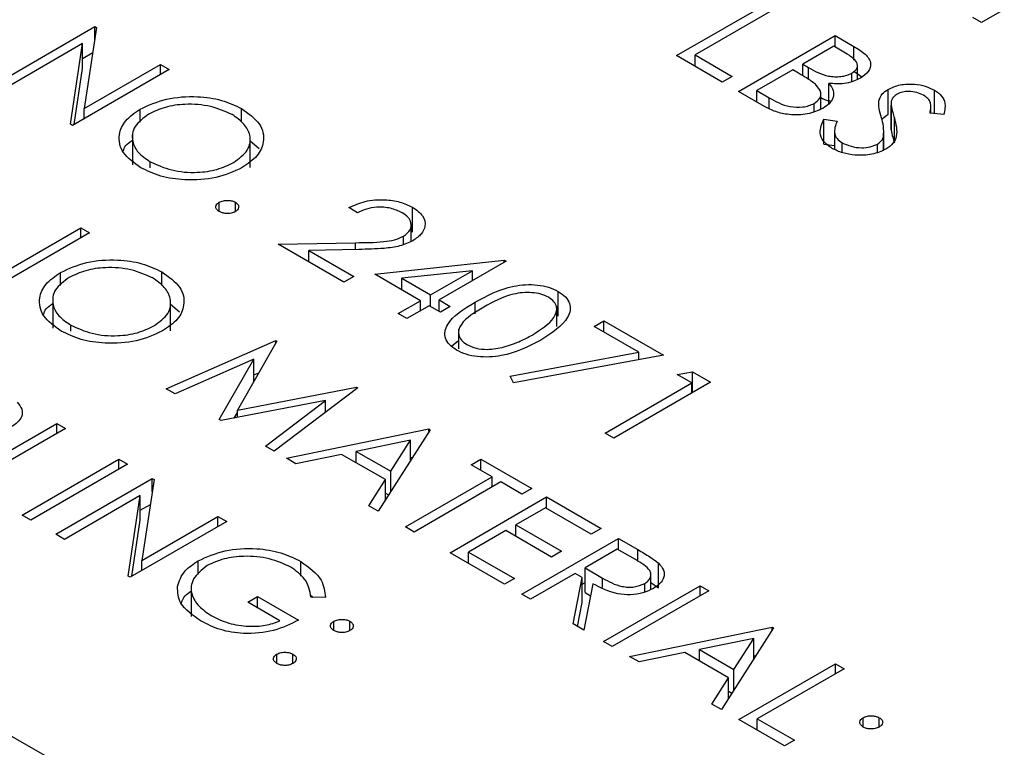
# Model space of a CAD drawing. Header units: inches. Extents: x 1880 to 2363, y -453 to -54.
# Tile 667 of 1056: x 1950.266 to 1950.914, y -149.279 to -148.8. Entities that reach past the tile are written whole.
import ezdxf

# ---------------------------------------------------------------- set-up
doc = ezdxf.new("R2010")
doc.units = ezdxf.units.IN
doc.header["$LTSCALE"] = 0.5
doc.header["$MEASUREMENT"] = 0
doc.layers.add('SID-M-S', color=105, linetype='Continuous')

msp = doc.modelspace()

# ---------------------------------------------------------------- linework, layer by layer
at = {"layer": 'SID-M-S'}
for p, q in [((1945.74474, -146.665), (1954.58358, -151.76756)), ((1950.96259, -148.7652), (1950.89895, -148.80194)), ((1950.69803, -148.82372), (1950.76167, -148.78698)), ((1950.76738, -148.79028), (1950.71027, -148.82325)), ((1950.89895, -148.80194), (1950.89324, -148.79864)), ((1950.25133, -148.84138), (1950.31497, -148.80464)), ((1950.31617, -148.80534), (1950.30813, -148.85852)), ((1950.31497, -148.80464), (1950.31617, -148.80534)), ((1950.31497, -148.81326), (1950.31497, -148.80464)), ((1950.73883, -148.84727), (1950.80247, -148.81053)), ((1950.80247, -148.81053), (1950.81488, -148.8177)), ((1950.80247, -148.81807), (1950.80247, -148.81053)), ((1950.30702, -148.81583), (1950.25704, -148.84468)), ((1950.29899, -148.86889), (1950.30702, -148.81583)), ((1950.30702, -148.83216), (1950.30702, -148.81583)), ((1950.80165, -148.8176), (1950.78125, -148.82937)), ((1950.8094, -148.82207), (1950.80165, -148.8176)), ((1950.81488, -148.82673), (1950.81488, -148.8177)), ((1950.30702, -148.82557), (1950.31369, -148.82171)), ((1950.72822, -148.84115), (1950.69803, -148.82372)), ((1950.71027, -148.82325), (1950.73475, -148.83738)), ((1950.71027, -148.83079), (1950.71027, -148.82325)), ((1950.36393, -148.8329), (1950.30029, -148.86964)), ((1950.30145, -148.86897), (1950.30702, -148.83216)), ((1950.30813, -148.85852), (1950.35821, -148.82961)), ((1950.35821, -148.82961), (1950.36393, -148.8329)), ((1950.35821, -148.8362), (1950.35821, -148.82961)), ((1950.77473, -148.83314), (1950.75107, -148.8468)), ((1950.77851, -148.83533), (1950.77473, -148.83314)), ((1950.78125, -148.82937), (1950.78509, -148.83159)), ((1950.78125, -148.83696), (1950.78125, -148.82937)), ((1950.78509, -148.8394), (1950.78509, -148.83159)), ((1950.81488, -148.83403), (1950.82021, -148.83772)), ((1950.81725, -148.83941), (1950.81725, -148.83038)), ((1950.73475, -148.83738), (1950.72822, -148.84115)), ((1950.81351, -148.84091), (1950.81351, -148.83525)), ((1950.75107, -148.8468), (1950.7592, -148.85149)), ((1950.75107, -148.85434), (1950.75107, -148.8468)), ((1950.79844, -148.85549), (1950.79844, -148.84205)), ((1950.83739, -148.86228), (1950.83739, -148.84595)), ((1950.86792, -148.86195), (1950.86792, -148.84643)), ((1950.75604, -148.85721), (1950.73883, -148.84727)), ((1950.7592, -148.85864), (1950.7592, -148.85149)), ((1950.79312, -148.85897), (1950.79312, -148.84897)), ((1950.30813, -148.86512), (1950.30813, -148.85852)), ((1950.34488, -148.86748), (1950.34488, -148.85897)), ((1950.41166, -148.86756), (1950.41166, -148.85857)), ((1950.78871, -148.86053), (1950.78871, -148.85521)), ((1950.83125, -148.85675), (1950.83125, -148.8536)), ((1950.83933, -148.85569), (1950.83933, -148.87202)), ((1950.83934, -148.87259), (1950.83934, -148.85626)), ((1950.8656, -148.86176), (1950.8656, -148.85731)), ((1950.79516, -148.86562), (1950.80377, -148.86686)), ((1950.79516, -148.88195), (1950.79516, -148.86562)), ((1950.83379, -148.86515), (1950.83739, -148.86228)), ((1950.84155, -148.88119), (1950.84155, -148.86486)), ((1950.8741, -148.86244), (1950.86502, -148.86172)), ((1950.30029, -148.86964), (1950.29899, -148.86889)), ((1950.83941, -148.87202), (1950.83934, -148.87259)), ((1950.33976, -148.87525), (1950.33976, -148.89566)), ((1950.4174, -148.89736), (1950.4174, -148.87695)), ((1950.8021, -148.8732), (1950.8021, -148.88545)), ((1950.83435, -148.88596), (1950.83435, -148.8771)), ((1950.83469, -148.88584), (1950.83469, -148.87425)), ((1950.4174, -148.87991), (1950.42319, -148.88495)), ((1950.79516, -148.88195), (1950.8021, -148.88295)), ((1950.80713, -148.88758), (1950.80713, -148.88105)), ((1950.83039, -148.88736), (1950.83039, -148.88202)), ((1950.35156, -148.8977), (1950.35156, -148.89359)), ((1950.39697, -148.9264), (1950.39697, -148.92028)), ((1950.40758, -148.9264), (1950.40758, -148.92028)), ((1950.48794, -148.92711), (1950.48223, -148.92381)), ((1950.5242, -148.93987), (1950.5242, -148.92354)), ((1950.25571, -148.96603), (1950.30579, -148.93711)), ((1950.30579, -148.93711), (1950.3115, -148.94041)), ((1950.30579, -148.94371), (1950.30579, -148.93711)), ((1950.52338, -148.94601), (1950.52338, -148.93534)), ((1950.3115, -148.94041), (1950.24787, -148.97715)), ((1950.51828, -148.94804), (1950.51828, -148.94256)), ((1950.43572, -148.94783), (1950.48674, -148.94687)), ((1950.47897, -148.97279), (1950.43572, -148.94783)), ((1950.48674, -148.95135), (1950.48674, -148.94687)), ((1950.4888, -148.95131), (1950.45588, -148.95193)), ((1950.45588, -148.95193), (1950.48549, -148.96903)), ((1950.45588, -148.95947), (1950.45588, -148.95193)), ((1950.49936, -148.96761), (1950.58469, -148.95846)), ((1950.58585, -148.95913), (1950.54179, -148.98457)), ((1950.58469, -148.95846), (1950.58585, -148.95913)), ((1950.58469, -148.9598), (1950.58469, -148.95846)), ((1950.29246, -148.97499), (1950.29246, -148.96648)), ((1950.35923, -148.97506), (1950.35923, -148.96608)), ((1950.48549, -148.96903), (1950.47897, -148.97279)), ((1950.52955, -148.98504), (1950.49936, -148.96761)), ((1950.56372, -148.96532), (1950.51711, -148.97032)), ((1950.53608, -148.98127), (1950.56372, -148.96532)), ((1950.56372, -148.97191), (1950.56372, -148.96532)), ((1950.51711, -148.97786), (1950.51711, -148.97032)), ((1950.51711, -148.97032), (1950.53608, -148.98127)), ((1950.28734, -148.98276), (1950.28734, -149.00317)), ((1950.53608, -148.98881), (1950.53608, -148.98127)), ((1950.62018, -148.99528), (1950.62018, -148.97895)), ((1950.36498, -149.00487), (1950.36498, -148.98446)), ((1950.36498, -148.98741), (1950.37077, -148.99246)), ((1950.51487, -148.99352), (1950.52955, -148.98504)), ((1950.53526, -148.98834), (1950.52058, -148.99681)), ((1950.52955, -148.99163), (1950.52955, -148.98504)), ((1950.54261, -148.99258), (1950.53526, -148.98834)), ((1950.54179, -148.98457), (1950.54913, -148.98881)), ((1950.54179, -148.9921), (1950.54179, -148.98457)), ((1950.54913, -148.98881), (1950.54261, -148.99258)), ((1950.56543, -148.99369), (1950.56543, -148.986)), ((1950.61927, -149.00199), (1950.61927, -148.98862)), ((1950.52058, -148.99681), (1950.51487, -148.99352)), ((1950.29914, -149.0052), (1950.29914, -149.0011)), ((1950.64378, -149.002), (1950.6503, -148.99823)), ((1950.67328, -149.01903), (1950.64378, -149.002)), ((1950.6503, -148.99823), (1950.68947, -149.02084)), ((1950.6503, -149.00576), (1950.6503, -148.99823)), ((1950.5545, -149.00383), (1950.5545, -149.01684)), ((1950.36209, -149.04309), (1950.43413, -149.0112)), ((1950.43495, -149.01167), (1950.409, -149.05699)), ((1950.43413, -149.0112), (1950.43495, -149.01167)), ((1950.43413, -149.0131), (1950.43413, -149.0112)), ((1950.54992, -149.01498), (1950.5545, -149.01125)), ((1950.58853, -149.03479), (1950.67328, -149.01903)), ((1950.68947, -149.02084), (1950.59074, -149.0392)), ((1950.67328, -149.02385), (1950.67328, -149.01903)), ((1950.41981, -149.02343), (1950.36784, -149.04641)), ((1950.39698, -149.06323), (1950.41981, -149.02343)), ((1950.41981, -149.0381), (1950.41981, -149.02343)), ((1950.41981, -149.03387), (1950.42306, -149.03243)), ((1950.59074, -149.0392), (1950.58853, -149.03479)), ((1950.69844, -149.03355), (1950.7087, -149.03194)), ((1950.70823, -149.0392), (1950.69844, -149.03355)), ((1950.7087, -149.03194), (1950.72047, -149.03873)), ((1950.7087, -149.04553), (1950.7087, -149.03194)), ((1950.65112, -149.07218), (1950.70823, -149.0392)), ((1950.72047, -149.03873), (1950.65683, -149.07547)), ((1950.70823, -149.0458), (1950.70823, -149.0392)), ((1950.36784, -149.04641), (1950.36209, -149.04309)), ((1950.409, -149.05699), (1950.48743, -149.04197)), ((1950.48826, -149.04245), (1950.43307, -149.08407)), ((1950.48743, -149.04197), (1950.48826, -149.04245)), ((1950.48743, -149.04308), (1950.48743, -149.04197)), ((1950.46703, -149.0508), (1950.39827, -149.06398)), ((1950.42734, -149.08076), (1950.46703, -149.0508)), ((1950.46703, -149.05846), (1950.46703, -149.0508)), ((1950.40687, -149.06233), (1950.409, -149.0586)), ((1950.409, -149.06192), (1950.409, -149.05699)), ((1950.22645, -149.10255), (1950.29009, -149.06582)), ((1950.29009, -149.06582), (1950.2958, -149.06911)), ((1950.29009, -149.07241), (1950.29009, -149.06582)), ((1950.39827, -149.06398), (1950.39698, -149.06323)), ((1950.2958, -149.06911), (1950.23869, -149.10208)), ((1950.44123, -149.08878), (1950.53506, -149.06947)), ((1950.53588, -149.06994), (1950.50161, -149.12363)), ((1950.53506, -149.06947), (1950.53588, -149.06994)), ((1950.53506, -149.07122), (1950.53506, -149.06947)), ((1950.65683, -149.07547), (1950.65112, -149.07218)), ((1950.523, -149.07683), (1950.48716, -149.08421)), ((1950.50991, -149.09734), (1950.523, -149.07683)), ((1950.523, -149.09011), (1950.523, -149.07683)), ((1950.43307, -149.08407), (1950.42734, -149.08076)), ((1950.47754, -149.08619), (1950.44747, -149.09238)), ((1950.50639, -149.10284), (1950.47754, -149.08619)), ((1950.48716, -149.08421), (1950.50991, -149.09734)), ((1950.48716, -149.09174), (1950.48716, -149.08421)), ((1950.26724, -149.12611), (1950.33088, -149.08937)), ((1950.33659, -149.09266), (1950.27295, -149.1294)), ((1950.33088, -149.08937), (1950.33659, -149.09266)), ((1950.33088, -149.09596), (1950.33088, -149.08937)), ((1950.44747, -149.09238), (1950.44123, -149.08878)), ((1950.523, -149.08828), (1950.52435, -149.088)), ((1950.5628, -149.09302), (1950.56933, -149.08925)), ((1950.57667, -149.10102), (1950.5628, -149.09302)), ((1950.56933, -149.08925), (1950.60278, -149.10856)), ((1950.56933, -149.09679), (1950.56933, -149.08925)), ((1950.50991, -149.11063), (1950.50991, -149.09734)), ((1950.28927, -149.13882), (1950.35291, -149.10208)), ((1950.35411, -149.10278), (1950.34607, -149.15596)), ((1950.35291, -149.10208), (1950.35411, -149.10278)), ((1950.35291, -149.1107), (1950.35291, -149.10208)), ((1950.4954, -149.12005), (1950.50639, -149.10284)), ((1950.50639, -149.11614), (1950.50639, -149.10284)), ((1950.51956, -149.13399), (1950.57667, -149.10102)), ((1950.58238, -149.10432), (1950.52527, -149.13729)), ((1950.57667, -149.10762), (1950.57667, -149.10102)), ((1950.59625, -149.11233), (1950.58238, -149.10432)), ((1950.50639, -149.11164), (1950.50849, -149.11285)), ((1950.60278, -149.10856), (1950.59625, -149.11233)), ((1950.34496, -149.11327), (1950.29498, -149.14212)), ((1950.33692, -149.16633), (1950.34496, -149.11327)), ((1950.34496, -149.1296), (1950.34496, -149.11327)), ((1950.34496, -149.12301), (1950.35163, -149.11915)), ((1950.54893, -149.15095), (1950.61257, -149.11421)), ((1950.61257, -149.11421), (1950.64847, -149.13494)), ((1950.61257, -149.12175), (1950.61257, -149.11421)), ((1950.50161, -149.12363), (1950.4954, -149.12005)), ((1950.61175, -149.12128), (1950.59217, -149.13258)), ((1950.64194, -149.1387), (1950.61175, -149.12128)), ((1950.27295, -149.1294), (1950.26724, -149.12611)), ((1950.40186, -149.13034), (1950.33823, -149.16708)), ((1950.33938, -149.16641), (1950.34496, -149.1296)), ((1950.34607, -149.15596), (1950.39615, -149.12705)), ((1950.39615, -149.12705), (1950.40186, -149.13034)), ((1950.39615, -149.13364), (1950.39615, -149.12705)), ((1950.52527, -149.13729), (1950.51956, -149.13399)), ((1950.58564, -149.13635), (1950.56117, -149.15048)), ((1950.61583, -149.15378), (1950.58564, -149.13635)), ((1950.59217, -149.13258), (1950.62236, -149.15001)), ((1950.59217, -149.14012), (1950.59217, -149.13258)), ((1950.64847, -149.13494), (1950.64194, -149.1387)), ((1950.29498, -149.14212), (1950.28927, -149.13882)), ((1950.59625, -149.17827), (1950.65989, -149.14153)), ((1950.65989, -149.14153), (1950.67263, -149.14888)), ((1950.65989, -149.14907), (1950.65989, -149.14153)), ((1950.58483, -149.17167), (1950.54893, -149.15095)), ((1950.56117, -149.15048), (1950.59136, -149.16791)), ((1950.56117, -149.15802), (1950.56117, -149.15048)), ((1950.62236, -149.15001), (1950.61583, -149.15378)), ((1950.65907, -149.1486), (1950.63786, -149.16084)), ((1950.67101, -149.15548), (1950.65907, -149.1486)), ((1950.67263, -149.15672), (1950.67263, -149.14888)), ((1950.34607, -149.16256), (1950.34607, -149.15596)), ((1950.38312, -149.16524), (1950.38312, -149.15623)), ((1950.45078, -149.16625), (1950.45078, -149.1567)), ((1950.68618, -149.17404), (1950.68618, -149.15771)), ((1950.63133, -149.16461), (1950.60196, -149.18157)), ((1950.63597, -149.16729), (1950.63133, -149.16461)), ((1950.63786, -149.16084), (1950.64942, -149.16762)), ((1950.63786, -149.17717), (1950.63786, -149.16084)), ((1950.33823, -149.16708), (1950.33692, -149.16633)), ((1950.59136, -149.16791), (1950.58483, -149.17167)), ((1950.62998, -149.19774), (1950.63597, -149.16729)), ((1950.63597, -149.18362), (1950.63597, -149.16729)), ((1950.63597, -149.17167), (1950.63786, -149.17058)), ((1950.64942, -149.17392), (1950.64942, -149.16762)), ((1950.67715, -149.17682), (1950.67715, -149.17113)), ((1950.68121, -149.17512), (1950.68121, -149.16537)), ((1950.68121, -149.17046), (1950.68618, -149.17404)), ((1950.37851, -149.17244), (1950.37851, -149.19285)), ((1950.64304, -149.17137), (1950.63705, -149.20182)), ((1950.63786, -149.17717), (1950.64148, -149.17929)), ((1950.6501, -149.20936), (1950.71374, -149.17262)), ((1950.71945, -149.17591), (1950.65581, -149.21265)), ((1950.71374, -149.17262), (1950.71945, -149.17591)), ((1950.71374, -149.17921), (1950.71374, -149.17262)), ((1950.41573, -149.18357), (1950.42226, -149.1798)), ((1950.43695, -149.19581), (1950.41573, -149.18357)), ((1950.42226, -149.1798), (1950.44919, -149.19534)), ((1950.42226, -149.18734), (1950.42226, -149.1798)), ((1950.45677, -149.17863), (1950.45855, -149.18029)), ((1950.46688, -149.18042), (1950.45735, -149.18027)), ((1950.60196, -149.18157), (1950.59625, -149.17827)), ((1950.63287, -149.19941), (1950.63597, -149.18362)), ((1950.47244, -149.20217), (1950.47244, -149.19605)), ((1950.48305, -149.20217), (1950.48305, -149.19605)), ((1950.63705, -149.20182), (1950.62998, -149.19774)), ((1950.66723, -149.21925), (1950.76106, -149.19994)), ((1950.76188, -149.20041), (1950.72761, -149.2541)), ((1950.76106, -149.19994), (1950.76188, -149.20041)), ((1950.76106, -149.20168), (1950.76106, -149.19994)), ((1950.65581, -149.21265), (1950.6501, -149.20936)), ((1950.749, -149.20729), (1950.71317, -149.21468)), ((1950.73591, -149.22781), (1950.749, -149.20729)), ((1950.749, -149.22058), (1950.749, -149.20729)), ((1950.71317, -149.21468), (1950.73591, -149.22781)), ((1950.71317, -149.22221), (1950.71317, -149.21468)), ((1950.43491, -149.22384), (1950.43491, -149.21772)), ((1950.44552, -149.22384), (1950.44552, -149.21772)), ((1950.67347, -149.22285), (1950.66723, -149.21925)), ((1950.70354, -149.21666), (1950.67347, -149.22285)), ((1950.73239, -149.23331), (1950.70354, -149.21666)), ((1950.749, -149.21875), (1950.75035, -149.21847)), ((1950.73591, -149.2411), (1950.73591, -149.22781)), ((1950.73903, -149.26069), (1950.80267, -149.22396)), ((1950.80838, -149.22725), (1950.75127, -149.26022)), ((1950.80267, -149.22396), (1950.80838, -149.22725)), ((1950.80267, -149.23055), (1950.80267, -149.22396)), ((1950.7214, -149.25052), (1950.73239, -149.23331)), ((1950.73239, -149.24661), (1950.73239, -149.23331)), ((1950.73239, -149.2421), (1950.73449, -149.24332)), ((1950.72761, -149.2541), (1950.7214, -149.25052)), ((1950.76922, -149.27812), (1950.73903, -149.26069)), ((1950.75127, -149.26022), (1950.77575, -149.27435)), ((1950.75127, -149.26776), (1950.75127, -149.26022)), ((1950.82103, -149.26564), (1950.82103, -149.25952)), ((1950.83164, -149.26564), (1950.83164, -149.25952)), ((1950.77575, -149.27435), (1950.76922, -149.27812))]:
    msp.add_line(p, q, dxfattribs=at)
for points, knots in [([(1950.81488, -148.8177), (1950.81755, -148.81931), (1950.82286, -148.82251), (1950.82679, -148.82852), (1950.82502, -148.83437), (1950.82123, -148.83711), (1950.81933, -148.83848)], [0, 0, 0, 0, 0.281317, 0.559922, 0.779935, 1, 1, 1, 1]), ([(1950.81351, -148.83525), (1950.81489, -148.83423), (1950.81697, -148.83271), (1950.81738, -148.83015), (1950.8163, -148.82638), (1950.81247, -148.82399), (1950.8094, -148.82207)], [0, 0, 0, 0, 0.249284, 0.374925, 0.500645, 1, 1, 1, 1]), ([(1950.78509, -148.83159), (1950.7891, -148.83389), (1950.79411, -148.83677), (1950.80226, -148.83775), (1950.80639, -148.83758), (1950.81036, -148.83679), (1950.81246, -148.83576), (1950.81351, -148.83525)], [0, 0, 0, 0, 0.4986071, 0.6240085, 0.7494012, 0.8747358, 1, 1, 1, 1]), ([(1950.78967, -148.84263), (1950.78773, -148.8412), (1950.78426, -148.83863), (1950.78027, -148.83634), (1950.77851, -148.83533)], [0, 0, 0, 0, 0.559734, 1, 1, 1, 1]), ([(1950.81933, -148.83848), (1950.81772, -148.83928), (1950.81451, -148.84089), (1950.8073, -148.84262), (1950.8018, -148.84226), (1950.79844, -148.84205)], [0, 0, 0, 0, 0.280867, 0.561527, 1, 1, 1, 1]), ([(1950.78871, -148.85521), (1950.79008, -148.8542), (1950.79282, -148.85218), (1950.79368, -148.84743), (1950.79119, -148.84445), (1950.78967, -148.84263)], [0, 0, 0, 0, 0.279944, 0.560429, 1, 1, 1, 1]), ([(1950.79844, -148.84205), (1950.79957, -148.84359), (1950.80184, -148.84668), (1950.80158, -148.85146), (1950.7989, -148.85552), (1950.79591, -148.85751), (1950.79442, -148.85851)], [0, 0, 0, 0, 0.280382, 0.559606, 0.779765, 1, 1, 1, 1]), ([(1950.83125, -148.8536), (1950.83178, -148.852), (1950.83273, -148.84914), (1950.83596, -148.84693), (1950.83739, -148.84595)], [0, 0, 0, 0, 0.55984, 1, 1, 1, 1]), ([(1950.83739, -148.84595), (1950.83992, -148.84481), (1950.84499, -148.84252), (1950.85424, -148.8422), (1950.86215, -148.84363), (1950.866, -148.8455), (1950.86792, -148.84643)], [0, 0, 0, 0, 0.279553, 0.558798, 0.779378, 1, 1, 1, 1]), ([(1950.86792, -148.84643), (1950.86969, -148.84767), (1950.87322, -148.85016), (1950.87561, -148.85586), (1950.87467, -148.85994), (1950.8741, -148.86244)], [0, 0, 0, 0, 0.27975, 0.559501, 1, 1, 1, 1]), ([(1950.34488, -148.85897), (1950.35038, -148.85648), (1950.36137, -148.85149), (1950.38127, -148.85006), (1950.39893, -148.85256), (1950.40741, -148.85657), (1950.41166, -148.85857)], [0, 0, 0, 0, 0.279731, 0.559327, 0.77968, 1, 1, 1, 1]), ([(1950.7592, -148.85149), (1950.76336, -148.85389), (1950.76961, -148.85749), (1950.77998, -148.85784), (1950.78543, -148.8568), (1950.78762, -148.85574), (1950.78871, -148.85521)], [0, 0, 0, 0, 0.49936, 0.748736, 0.874399, 1, 1, 1, 1]), ([(1950.79312, -148.85133), (1950.79468, -148.85225), (1950.79661, -148.85339), (1950.79922, -148.85363), (1950.79973, -148.85368)], [0, 0, 0, 0, 0.8081796, 1, 1, 1, 1]), ([(1950.84336, -148.8491), (1950.84255, -148.84965), (1950.84092, -148.85076), (1950.83937, -148.85325), (1950.83935, -148.85512), (1950.83934, -148.85626)], [0, 0, 0, 0, 0.279946, 0.559774, 1, 1, 1, 1]), ([(1950.86075, -148.84983), (1950.85936, -148.84914), (1950.85658, -148.84777), (1950.85149, -148.84712), (1950.84673, -148.84752), (1950.84448, -148.84857), (1950.84336, -148.8491)], [0, 0, 0, 0, 0.280274, 0.559931, 0.77992, 1, 1, 1, 1]), ([(1950.86502, -148.86172), (1950.86529, -148.86029), (1950.86574, -148.85794), (1950.86547, -148.85465), (1950.8639, -148.85195), (1950.8618, -148.85054), (1950.86075, -148.84983)], [0, 0, 0, 0, 0.340409, 0.560482, 0.78018, 1, 1, 1, 1]), ([(1950.34526, -148.89749), (1950.34088, -148.89433), (1950.33211, -148.88801), (1950.33013, -148.87648), (1950.33429, -148.86627), (1950.34135, -148.8614), (1950.34488, -148.85897)], [0, 0, 0, 0, 0.279663, 0.559354, 0.779636, 1, 1, 1, 1]), ([(1950.40541, -148.8625), (1950.40087, -148.86049), (1950.39179, -148.85645), (1950.37551, -148.85523), (1950.36099, -148.85726), (1950.35408, -148.86059), (1950.35062, -148.86225)], [0, 0, 0, 0, 0.279627, 0.55935, 0.77963, 1, 1, 1, 1]), ([(1950.41166, -148.85857), (1950.41612, -148.86176), (1950.42504, -148.86812), (1950.42716, -148.87977), (1950.42285, -148.89007), (1950.41568, -148.89497), (1950.41209, -148.89742)], [0, 0, 0, 0, 0.279767, 0.559358, 0.779571, 1, 1, 1, 1]), ([(1950.79442, -148.85851), (1950.79119, -148.85994), (1950.78473, -148.8628), (1950.77295, -148.86298), (1950.76314, -148.86087), (1950.75841, -148.85843), (1950.75604, -148.85721)], [0, 0, 0, 0, 0.279141, 0.558654, 0.779059, 1, 1, 1, 1]), ([(1950.83303, -148.86462), (1950.83242, -148.86257), (1950.83133, -148.85892), (1950.83128, -148.85523), (1950.83125, -148.8536)], [0, 0, 0, 0, 0.560413, 1, 1, 1, 1]), ([(1950.83934, -148.85626), (1950.83969, -148.85787), (1950.84031, -148.86075), (1950.84118, -148.8636), (1950.84155, -148.86486)], [0, 0, 0, 0, 0.559906, 1, 1, 1, 1]), ([(1950.35062, -148.86225), (1950.34709, -148.86485), (1950.34004, -148.87005), (1950.33909, -148.87948), (1950.34289, -148.88769), (1950.34867, -148.89162), (1950.35156, -148.89359)], [0, 0, 0, 0, 0.279416, 0.559077, 0.779478, 1, 1, 1, 1]), ([(1950.40639, -148.89411), (1950.40994, -148.8915), (1950.41704, -148.88627), (1950.41806, -148.87674), (1950.41396, -148.86852), (1950.40826, -148.86451), (1950.40541, -148.8625)], [0, 0, 0, 0, 0.279468, 0.55887, 0.779516, 1, 1, 1, 1]), ([(1950.80061, -148.88482), (1950.79849, -148.88332), (1950.79425, -148.88033), (1950.79179, -148.87338), (1950.79388, -148.86856), (1950.79516, -148.86562)], [0, 0, 0, 0, 0.27988, 0.559666, 1, 1, 1, 1]), ([(1950.83435, -148.8771), (1950.83449, -148.87476), (1950.83473, -148.87057), (1950.83355, -148.86644), (1950.83303, -148.86462)], [0, 0, 0, 0, 0.559496, 1, 1, 1, 1]), ([(1950.84155, -148.86486), (1950.84259, -148.86887), (1950.84403, -148.87445), (1950.8411, -148.8816), (1950.83771, -148.88412), (1950.83601, -148.88537)], [0, 0, 0, 0, 0.560115, 0.780284, 1, 1, 1, 1]), ([(1950.80377, -148.86686), (1950.80275, -148.86963), (1950.80134, -148.87349), (1950.8035, -148.87847), (1950.80592, -148.88019), (1950.80713, -148.88105)], [0, 0, 0, 0, 0.559321, 0.779782, 1, 1, 1, 1]), ([(1950.83934, -148.87259), (1950.83969, -148.8742), (1950.84031, -148.87708), (1950.84118, -148.87993), (1950.84155, -148.88119)], [0, 0, 0, 0, 0.559906, 1, 1, 1, 1]), ([(1950.83039, -148.88202), (1950.8315, -148.8812), (1950.83349, -148.87973), (1950.83409, -148.8779), (1950.83435, -148.8771)], [0, 0, 0, 0, 0.5589902, 1, 1, 1, 1]), ([(1950.33374, -148.88663), (1950.33413, -148.88535), (1950.33497, -148.88264), (1950.3381, -148.88055), (1950.33976, -148.87944)], [0, 0, 0, 0, 0.469148, 1, 1, 1, 1]), ([(1950.83601, -148.88537), (1950.83305, -148.88667), (1950.82713, -148.88927), (1950.81649, -148.88953), (1950.80725, -148.88808), (1950.80282, -148.88591), (1950.80061, -148.88482)], [0, 0, 0, 0, 0.279183, 0.559085, 0.779446, 1, 1, 1, 1]), ([(1950.80713, -148.88105), (1950.80902, -148.88194), (1950.81278, -148.88371), (1950.81953, -148.88464), (1950.82585, -148.88406), (1950.82888, -148.8827), (1950.83039, -148.88202)], [0, 0, 0, 0, 0.280276, 0.560148, 0.780153, 1, 1, 1, 1]), ([(1950.41209, -148.89742), (1950.40659, -148.89995), (1950.39559, -148.905), (1950.37558, -148.90609), (1950.35789, -148.90364), (1950.34947, -148.89954), (1950.34526, -148.89749)], [0, 0, 0, 0, 0.27963, 0.559343, 0.779597, 1, 1, 1, 1]), ([(1950.35156, -148.89359), (1950.35606, -148.89566), (1950.36506, -148.89979), (1950.38139, -148.90117), (1950.39597, -148.89911), (1950.40292, -148.89578), (1950.40639, -148.89411)], [0, 0, 0, 0, 0.27983, 0.559389, 0.779654, 1, 1, 1, 1]), ([(1950.39697, -148.9264), (1950.39629, -148.92589), (1950.39492, -148.92488), (1950.39463, -148.92305), (1950.3953, -148.92144), (1950.39641, -148.92066), (1950.39697, -148.92028)], [0, 0, 0, 0, 0.2795812, 0.5591432, 0.7795754, 1, 1, 1, 1]), ([(1950.39697, -148.92028), (1950.39784, -148.91988), (1950.39959, -148.91908), (1950.40277, -148.91891), (1950.40557, -148.9193), (1950.40691, -148.91995), (1950.40758, -148.92028)], [0, 0, 0, 0, 0.279576, 0.559284, 0.779552, 1, 1, 1, 1]), ([(1950.40758, -148.92028), (1950.40827, -148.92078), (1950.40966, -148.92179), (1950.40992, -148.92362), (1950.40928, -148.92525), (1950.40814, -148.92601), (1950.40758, -148.9264)], [0, 0, 0, 0, 0.2796016, 0.559212, 0.7794752, 1, 1, 1, 1]), ([(1950.48223, -148.92381), (1950.48569, -148.92224), (1950.49262, -148.9191), (1950.50512, -148.91815), (1950.51627, -148.91969), (1950.52155, -148.92226), (1950.5242, -148.92354)], [0, 0, 0, 0, 0.280029, 0.559515, 0.779668, 1, 1, 1, 1]), ([(1950.51738, -148.92714), (1950.51498, -148.92602), (1950.51019, -148.92376), (1950.50132, -148.92322), (1950.49369, -148.92457), (1950.48986, -148.92626), (1950.48794, -148.92711)], [0, 0, 0, 0, 0.279699, 0.558847, 0.779176, 1, 1, 1, 1]), ([(1950.5242, -148.92354), (1950.52677, -148.92533), (1950.53191, -148.92891), (1950.53303, -148.93554), (1950.53056, -148.94137), (1950.52652, -148.94417), (1950.5245, -148.94556)], [0, 0, 0, 0, 0.27989, 0.559224, 0.779582, 1, 1, 1, 1]), ([(1950.40758, -148.9264), (1950.4067, -148.9268), (1950.40495, -148.92759), (1950.40178, -148.92775), (1950.39898, -148.92737), (1950.39764, -148.92672), (1950.39697, -148.9264)], [0, 0, 0, 0, 0.279469, 0.559358, 0.779674, 1, 1, 1, 1]), ([(1950.51828, -148.94256), (1950.51998, -148.94127), (1950.52339, -148.93869), (1950.52367, -148.93404), (1950.52167, -148.93003), (1950.51881, -148.9281), (1950.51738, -148.92714)], [0, 0, 0, 0, 0.2791258, 0.5589784, 0.77935, 1, 1, 1, 1]), ([(1950.48674, -148.94687), (1950.49294, -148.94682), (1950.50156, -148.94675), (1950.51257, -148.94526), (1950.51638, -148.94346), (1950.51828, -148.94256)], [0, 0, 0, 0, 0.5607172, 0.7805321, 1, 1, 1, 1]), ([(1950.5245, -148.94556), (1950.52172, -148.94687), (1950.51615, -148.94949), (1950.50343, -148.95096), (1950.49435, -148.95118), (1950.4888, -148.95131)], [0, 0, 0, 0, 0.279288, 0.559154, 1, 1, 1, 1]), ([(1950.29246, -148.96648), (1950.29796, -148.96398), (1950.30895, -148.95899), (1950.32885, -148.95756), (1950.3465, -148.96006), (1950.35499, -148.96408), (1950.35923, -148.96608)], [0, 0, 0, 0, 0.279731, 0.559327, 0.77968, 1, 1, 1, 1]), ([(1950.35299, -148.97001), (1950.34845, -148.96799), (1950.33937, -148.96396), (1950.32309, -148.96274), (1950.30857, -148.96477), (1950.30165, -148.9681), (1950.2982, -148.96976)], [0, 0, 0, 0, 0.2796271, 0.5593495, 0.7796302, 1, 1, 1, 1]), ([(1950.29284, -149.005), (1950.28846, -149.00184), (1950.27968, -148.99551), (1950.27771, -148.98399), (1950.28187, -148.97378), (1950.28893, -148.96891), (1950.29246, -148.96648)], [0, 0, 0, 0, 0.279663, 0.559354, 0.779636, 1, 1, 1, 1]), ([(1950.2982, -148.96976), (1950.29467, -148.97236), (1950.28762, -148.97755), (1950.28666, -148.98698), (1950.29047, -148.9952), (1950.29625, -148.99913), (1950.29914, -149.0011)], [0, 0, 0, 0, 0.279416, 0.5590765, 0.779478, 1, 1, 1, 1]), ([(1950.35397, -149.00162), (1950.35752, -148.99901), (1950.36462, -148.99378), (1950.36564, -148.98425), (1950.36154, -148.97603), (1950.35584, -148.97202), (1950.35299, -148.97001)], [0, 0, 0, 0, 0.279468, 0.5588703, 0.7795158, 1, 1, 1, 1]), ([(1950.35923, -148.96608), (1950.3637, -148.96926), (1950.37262, -148.97562), (1950.37474, -148.98727), (1950.37042, -148.99758), (1950.36325, -149.00248), (1950.35967, -149.00492)], [0, 0, 0, 0, 0.279767, 0.559358, 0.779571, 1, 1, 1, 1]), ([(1950.56543, -148.986), (1950.57327, -148.98175), (1950.58309, -148.97644), (1950.59858, -148.97434), (1950.60651, -148.97454), (1950.61415, -148.97599), (1950.61817, -148.97797), (1950.62018, -148.97895)], [0, 0, 0, 0, 0.498702, 0.624177, 0.749467, 0.874745, 1, 1, 1, 1]), ([(1950.61384, -148.98283), (1950.61224, -148.98207), (1950.60903, -148.98056), (1950.60292, -148.97961), (1950.5967, -148.97964), (1950.58474, -148.98168), (1950.5772, -148.9859), (1950.57116, -148.98928)], [0, 0, 0, 0, 0.125139, 0.250418, 0.375519, 0.500847, 1, 1, 1, 1]), ([(1950.60298, -149.00765), (1950.60866, -149.0041), (1950.61715, -148.99879), (1950.61995, -148.9903), (1950.61775, -148.98562), (1950.61515, -148.98376), (1950.61384, -148.98283)], [0, 0, 0, 0, 0.500072, 0.749021, 0.874598, 1, 1, 1, 1]), ([(1950.62018, -148.97895), (1950.6219, -148.98012), (1950.62535, -148.98246), (1950.62886, -148.98832), (1950.62684, -148.99941), (1950.61594, -149.00634), (1950.60867, -149.01096)], [0, 0, 0, 0, 0.1256, 0.251197, 0.500581, 1, 1, 1, 1]), ([(1950.28132, -148.99413), (1950.28171, -148.99286), (1950.28255, -148.99015), (1950.28567, -148.98806), (1950.28734, -148.98695)], [0, 0, 0, 0, 0.469148, 1, 1, 1, 1]), ([(1950.55328, -149.01758), (1950.55157, -149.01642), (1950.54816, -149.0141), (1950.54473, -149.00827), (1950.54707, -148.99727), (1950.55808, -148.99051), (1950.56543, -148.986)], [0, 0, 0, 0, 0.125551, 0.25109, 0.50025, 1, 1, 1, 1]), ([(1950.57116, -148.98928), (1950.56526, -148.99274), (1950.55642, -148.99792), (1950.55385, -149.00647), (1950.5561, -149.01112), (1950.5587, -149.01299), (1950.55999, -149.01392)], [0, 0, 0, 0, 0.500291, 0.749086, 0.874606, 1, 1, 1, 1]), ([(1950.29914, -149.0011), (1950.30364, -149.00316), (1950.31264, -149.0073), (1950.32897, -149.00868), (1950.34355, -149.00662), (1950.3505, -149.00329), (1950.35397, -149.00162)], [0, 0, 0, 0, 0.27983, 0.559389, 0.779654, 1, 1, 1, 1]), ([(1950.35967, -149.00492), (1950.35417, -149.00745), (1950.34317, -149.01251), (1950.32316, -149.0136), (1950.30547, -149.01114), (1950.29705, -149.00705), (1950.29284, -149.005)], [0, 0, 0, 0, 0.27963, 0.559343, 0.779597, 1, 1, 1, 1]), ([(1950.58457, -149.01549), (1950.58832, -149.01427), (1950.59501, -149.01208), (1950.60054, -149.009), (1950.60298, -149.00765)], [0, 0, 0, 0, 0.559599, 1, 1, 1, 1]), ([(1950.60867, -149.01096), (1950.60067, -149.01516), (1950.58869, -149.02147), (1950.56949, -149.02256), (1950.55935, -149.02055), (1950.5553, -149.01857), (1950.55328, -149.01758)], [0, 0, 0, 0, 0.4994065, 0.7487427, 0.8743724, 1, 1, 1, 1]), ([(1950.55999, -149.01392), (1950.56195, -149.0148), (1950.56587, -149.01655), (1950.57487, -149.01756), (1950.5809, -149.01627), (1950.58457, -149.01549)], [0, 0, 0, 0, 0.280257, 0.560781, 1, 1, 1, 1]), ([(1950.26389, -149.0518), (1950.26513, -149.05332), (1950.2676, -149.05635), (1950.26729, -149.06115), (1950.26451, -149.06519), (1950.26148, -149.06715), (1950.25996, -149.06813)], [0, 0, 0, 0, 0.279705, 0.559381, 0.779509, 1, 1, 1, 1]), ([(1950.38312, -149.15623), (1950.38874, -149.15372), (1950.39997, -149.14868), (1950.42031, -149.14751), (1950.43805, -149.15045), (1950.44654, -149.15461), (1950.45078, -149.1567)], [0, 0, 0, 0, 0.27959, 0.559072, 0.779411, 1, 1, 1, 1]), ([(1950.67263, -149.14888), (1950.67534, -149.15044), (1950.68018, -149.15322), (1950.68435, -149.15633), (1950.68618, -149.15771)], [0, 0, 0, 0, 0.56024, 1, 1, 1, 1]), ([(1950.36948, -149.17312), (1950.37061, -149.16957), (1950.37263, -149.16322), (1950.37991, -149.15837), (1950.38312, -149.15623)], [0, 0, 0, 0, 0.559317, 1, 1, 1, 1]), ([(1950.44406, -149.16036), (1950.43955, -149.15832), (1950.43052, -149.15423), (1950.41432, -149.15273), (1950.39966, -149.15452), (1950.39261, -149.15776), (1950.38909, -149.15938)], [0, 0, 0, 0, 0.279847, 0.559555, 0.779847, 1, 1, 1, 1]), ([(1950.45078, -149.1567), (1950.45608, -149.16063), (1950.46558, -149.16767), (1950.46648, -149.17651), (1950.46688, -149.18042)], [0, 0, 0, 0, 0.558579, 1, 1, 1, 1]), ([(1950.67715, -149.17113), (1950.67802, -149.17055), (1950.67974, -149.1694), (1950.68102, -149.1672), (1950.68138, -149.16492), (1950.67977, -149.1604), (1950.6749, -149.15767), (1950.67101, -149.15548)], [0, 0, 0, 0, 0.125307, 0.250617, 0.375954, 0.501281, 1, 1, 1, 1]), ([(1950.68618, -149.15771), (1950.68751, -149.15924), (1950.69018, -149.16231), (1950.69009, -149.16721), (1950.68747, -149.1714), (1950.68439, -149.17342), (1950.68285, -149.17443)], [0, 0, 0, 0, 0.279797, 0.5595, 0.779626, 1, 1, 1, 1]), ([(1950.38909, -149.15938), (1950.38553, -149.16219), (1950.37842, -149.1678), (1950.37797, -149.17781), (1950.38289, -149.1863), (1950.38899, -149.19044), (1950.39205, -149.1925)], [0, 0, 0, 0, 0.2790614, 0.5585842, 0.7792365, 1, 1, 1, 1]), ([(1950.45735, -149.18027), (1950.45665, -149.17613), (1950.4554, -149.16874), (1950.44753, -149.16292), (1950.44406, -149.16036)], [0, 0, 0, 0, 0.55984, 1, 1, 1, 1]), ([(1950.64942, -149.16762), (1950.65335, -149.16987), (1950.65825, -149.17268), (1950.66619, -149.17368), (1950.67164, -149.17345), (1950.67495, -149.17205), (1950.67715, -149.17113)], [0, 0, 0, 0, 0.4998271, 0.6254978, 0.7512079, 1, 1, 1, 1]), ([(1950.38502, -149.19598), (1950.37962, -149.19224), (1950.36997, -149.18555), (1950.36963, -149.17692), (1950.36948, -149.17312)], [0, 0, 0, 0, 0.559617, 1, 1, 1, 1]), ([(1950.37199, -149.18437), (1950.37255, -149.18259), (1950.37351, -149.1795), (1950.37703, -149.17715), (1950.37851, -149.17616)], [0, 0, 0, 0, 0.57824, 1, 1, 1, 1]), ([(1950.68285, -149.17443), (1950.68067, -149.1755), (1950.67631, -149.17763), (1950.66782, -149.1789), (1950.6553, -149.17785), (1950.64809, -149.17404), (1950.64304, -149.17137)], [0, 0, 0, 0, 0.18712, 0.373979, 0.560911, 1, 1, 1, 1]), ([(1950.44919, -149.19534), (1950.44399, -149.19789), (1950.43362, -149.20297), (1950.41422, -149.20488), (1950.3971, -149.20206), (1950.38905, -149.19801), (1950.38502, -149.19598)], [0, 0, 0, 0, 0.280351, 0.559367, 0.779371, 1, 1, 1, 1]), ([(1950.39205, -149.1925), (1950.39558, -149.19425), (1950.40265, -149.19775), (1950.41544, -149.19967), (1950.42757, -149.19912), (1950.43382, -149.19692), (1950.43695, -149.19581)], [0, 0, 0, 0, 0.280254, 0.559912, 0.779941, 1, 1, 1, 1]), ([(1950.47244, -149.20217), (1950.47175, -149.20167), (1950.47037, -149.20066), (1950.47009, -149.19883), (1950.47076, -149.19721), (1950.47188, -149.19644), (1950.47244, -149.19605)], [0, 0, 0, 0, 0.279647, 0.559299, 0.779615, 1, 1, 1, 1]), ([(1950.47244, -149.19605), (1950.47332, -149.19565), (1950.47507, -149.19487), (1950.47824, -149.1947), (1950.48104, -149.19509), (1950.48238, -149.19573), (1950.48305, -149.19605)], [0, 0, 0, 0, 0.279585, 0.559454, 0.779697, 1, 1, 1, 1]), ([(1950.48305, -149.19605), (1950.48374, -149.19655), (1950.48513, -149.19756), (1950.48539, -149.19939), (1950.48475, -149.20102), (1950.48361, -149.20179), (1950.48305, -149.20217)], [0, 0, 0, 0, 0.279602, 0.559212, 0.779475, 1, 1, 1, 1]), ([(1950.48305, -149.20217), (1950.48217, -149.20257), (1950.48043, -149.20338), (1950.47725, -149.20353), (1950.47444, -149.20315), (1950.47311, -149.2025), (1950.47244, -149.20217)], [0, 0, 0, 0, 0.279517, 0.559326, 0.779544, 1, 1, 1, 1]), ([(1950.43491, -149.21772), (1950.43578, -149.21732), (1950.43753, -149.21652), (1950.44071, -149.21635), (1950.44351, -149.21674), (1950.44485, -149.21739), (1950.44552, -149.21772)], [0, 0, 0, 0, 0.279576, 0.559284, 0.779552, 1, 1, 1, 1]), ([(1950.43491, -149.22384), (1950.43422, -149.22333), (1950.43286, -149.22232), (1950.43257, -149.22049), (1950.43324, -149.21888), (1950.43435, -149.2181), (1950.43491, -149.21772)], [0, 0, 0, 0, 0.279581, 0.559143, 0.779575, 1, 1, 1, 1]), ([(1950.44552, -149.21772), (1950.44621, -149.21822), (1950.4476, -149.21923), (1950.44786, -149.22106), (1950.44722, -149.22269), (1950.44608, -149.22345), (1950.44552, -149.22384)], [0, 0, 0, 0, 0.279602, 0.559212, 0.779475, 1, 1, 1, 1]), ([(1950.44552, -149.22384), (1950.44464, -149.22424), (1950.44289, -149.22503), (1950.43972, -149.22519), (1950.43692, -149.22481), (1950.43558, -149.22416), (1950.43491, -149.22384)], [0, 0, 0, 0, 0.279469, 0.559358, 0.779674, 1, 1, 1, 1]), ([(1950.82103, -149.26564), (1950.82034, -149.26514), (1950.81896, -149.26413), (1950.81868, -149.26229), (1950.81935, -149.26068), (1950.82047, -149.2599), (1950.82103, -149.25952)], [0, 0, 0, 0, 0.279647, 0.559299, 0.779615, 1, 1, 1, 1]), ([(1950.82103, -149.25952), (1950.82191, -149.25912), (1950.82366, -149.25833), (1950.82683, -149.25817), (1950.82963, -149.25855), (1950.83097, -149.2592), (1950.83164, -149.25952)], [0, 0, 0, 0, 0.2795852, 0.5594544, 0.7796968, 1, 1, 1, 1]), ([(1950.83164, -149.25952), (1950.83233, -149.26002), (1950.83372, -149.26103), (1950.83398, -149.26286), (1950.83334, -149.26449), (1950.8322, -149.26526), (1950.83164, -149.26564)], [0, 0, 0, 0, 0.279602, 0.559212, 0.779475, 1, 1, 1, 1]), ([(1950.83164, -149.26564), (1950.83076, -149.26604), (1950.82902, -149.26685), (1950.82584, -149.267), (1950.82303, -149.26662), (1950.8217, -149.26597), (1950.82103, -149.26564)], [0, 0, 0, 0, 0.279517, 0.559326, 0.779544, 1, 1, 1, 1])]:
    msp.add_open_spline(points, degree=3, knots=knots, dxfattribs=at)

doc.saveas('drawing.dxf')
